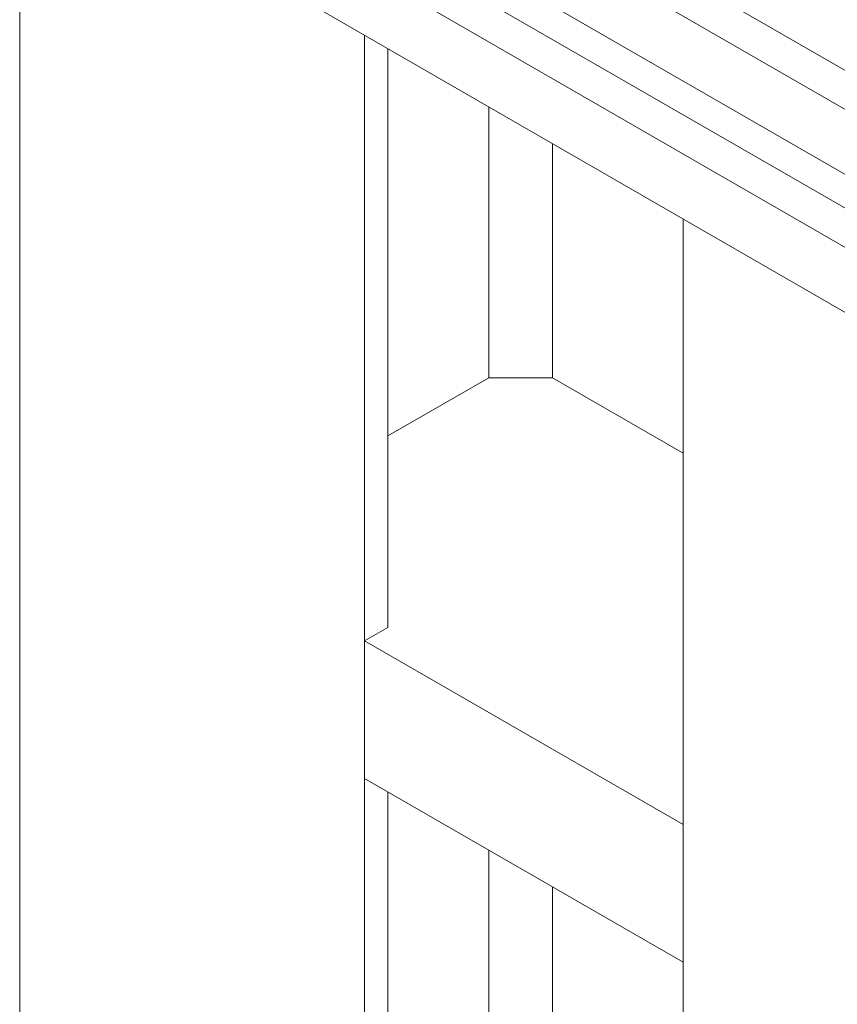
# Model space of a CAD drawing. Header units: millimetres. Extents: x 525 to 29324, y 175 to 20618.
# Tile 373 of 588: x 18564 to 19000, y 14345 to 14870. Entities that reach past the tile are written whole.
import ezdxf

# ---------------------------------------------------------------- set-up
doc = ezdxf.new("R2010")
doc.units = ezdxf.units.MM
doc.linetypes.add('SLD-Continua', pattern=[0])

msp = doc.modelspace()

# ---------------------------------------------------------------- linework, layer by layer
at = {"color": 7, "linetype": 'SLD-Continua', "lineweight": 18, "ltscale": 35}
for p, q in [((19452.44, 14562.72), (18659.86, 15020.15)), ((18692.95, 15021.92), (19509.48, 14550.66)), ((18644.86, 14994.17), (19437.89, 14536.48)), ((18563.8, 14228.11), (18563.8, 14967.46)), ((18563.8, 14228.11), (18563.8, 14967.46)), ((18563.8, 14228.11), (18563.8, 14967.46)), ((18563.8, 14228.11), (18563.8, 14967.46)), ((18563.8, 14228.11), (18563.8, 14967.46)), ((19510.29, 14455.83), (18659.86, 14946.66)), ((18692.95, 14948.42), (19485.97, 14490.73)), ((18644.86, 14920.67), (19495.85, 14429.53)), ((18747.64, 14122), (18747.64, 14861.35)), ((18747.64, 14122), (18747.64, 14861.35)), ((18747.64, 14122), (18747.64, 14861.35)), ((18747.64, 14122), (18747.64, 14861.35)), ((18747.64, 14122), (18747.64, 14861.35)), ((18760.02, 14545.63), (18760.02, 14854.21)), ((18760.02, 14545.63), (18760.02, 14854.21)), ((18760.02, 14545.63), (18760.02, 14854.21)), ((18760.02, 14545.63), (18760.02, 14854.21)), ((18760.02, 14545.63), (18760.02, 14854.21)), ((18813.76, 14678.67), (18813.76, 14823.2)), ((18813.76, 14678.67), (18813.76, 14823.2)), ((18813.76, 14678.67), (18813.76, 14823.2)), ((18813.76, 14678.67), (18813.76, 14823.2)), ((18813.76, 14678.67), (18813.76, 14823.2)), ((18847.7, 14678.67), (18847.7, 14803.61)), ((18847.7, 14678.67), (18847.7, 14803.61)), ((18847.7, 14678.67), (18847.7, 14803.61)), ((18847.7, 14678.67), (18847.7, 14803.61)), ((18847.7, 14678.67), (18847.7, 14803.61)), ((18917.35, 14024.06), (18917.35, 14763.41)), ((18917.35, 14024.06), (18917.35, 14763.41)), ((18917.35, 14024.06), (18917.35, 14763.41)), ((18917.35, 14024.06), (18917.35, 14763.41)), ((18917.35, 14024.06), (18917.35, 14763.41)), ((18760.02, 14647.66), (18813.76, 14678.67)), ((18760.02, 14647.66), (18813.76, 14678.67)), ((18760.02, 14647.66), (18813.76, 14678.67)), ((18760.02, 14647.66), (18813.76, 14678.67)), ((18760.02, 14647.66), (18813.76, 14678.67)), ((18847.7, 14678.67), (18813.76, 14678.67)), ((18847.7, 14678.67), (18813.76, 14678.67)), ((18847.7, 14678.67), (18813.76, 14678.67)), ((18847.7, 14678.67), (18813.76, 14678.67)), ((18847.7, 14678.67), (18813.76, 14678.67)), ((18847.7, 14678.67), (18917.35, 14638.47)), ((18847.7, 14678.67), (18917.35, 14638.47)), ((18847.7, 14678.67), (18917.35, 14638.47)), ((18847.7, 14678.67), (18917.35, 14638.47)), ((18847.7, 14678.67), (18917.35, 14638.47)), ((18747.64, 14538.49), (18760.02, 14545.63)), ((18747.64, 14538.49), (18760.02, 14545.63)), ((18747.64, 14538.49), (18760.02, 14545.63)), ((18747.64, 14538.49), (18760.02, 14545.63)), ((18747.64, 14538.49), (18760.02, 14545.63)), ((18917.35, 14440.54), (18747.64, 14538.49)), ((18747.64, 14464.99), (18747.64, 14538.49)), ((18917.35, 14440.54), (18747.64, 14538.49)), ((18747.64, 14464.99), (18747.64, 14538.49)), ((18917.35, 14440.54), (18747.64, 14538.49)), ((18747.64, 14464.99), (18747.64, 14538.49)), ((18917.35, 14440.54), (18747.64, 14538.49)), ((18747.64, 14464.99), (18747.64, 14538.49)), ((18917.35, 14440.54), (18747.64, 14538.49)), ((18747.64, 14464.99), (18747.64, 14538.49)), ((18917.35, 14367.05), (18747.64, 14464.99)), ((18917.35, 14367.05), (18747.64, 14464.99)), ((18917.35, 14367.05), (18747.64, 14464.99)), ((18917.35, 14367.05), (18747.64, 14464.99)), ((18917.35, 14367.05), (18747.64, 14464.99)), ((18760.02, 14120.44), (18760.02, 14457.85)), ((18760.02, 14120.44), (18760.02, 14457.85)), ((18760.02, 14120.44), (18760.02, 14457.85)), ((18760.02, 14120.44), (18760.02, 14457.85)), ((18760.02, 14120.44), (18760.02, 14457.85)), ((18917.35, 14367.05), (18917.35, 14440.54)), ((18917.35, 14367.05), (18917.35, 14440.54)), ((18917.35, 14367.05), (18917.35, 14440.54)), ((18917.35, 14367.05), (18917.35, 14440.54)), ((18917.35, 14367.05), (18917.35, 14440.54)), ((18813.76, 14196.85), (18813.76, 14426.83)), ((18813.76, 14196.85), (18813.76, 14426.83)), ((18813.76, 14196.85), (18813.76, 14426.83)), ((18813.76, 14196.85), (18813.76, 14426.83)), ((18813.76, 14196.85), (18813.76, 14426.83)), ((18847.7, 14206.07), (18847.7, 14407.24)), ((18847.7, 14206.07), (18847.7, 14407.24)), ((18847.7, 14206.07), (18847.7, 14407.24)), ((18847.7, 14206.07), (18847.7, 14407.24)), ((18847.7, 14206.07), (18847.7, 14407.24))]:
    msp.add_line(p, q, dxfattribs=at)

doc.saveas('drawing.dxf')
